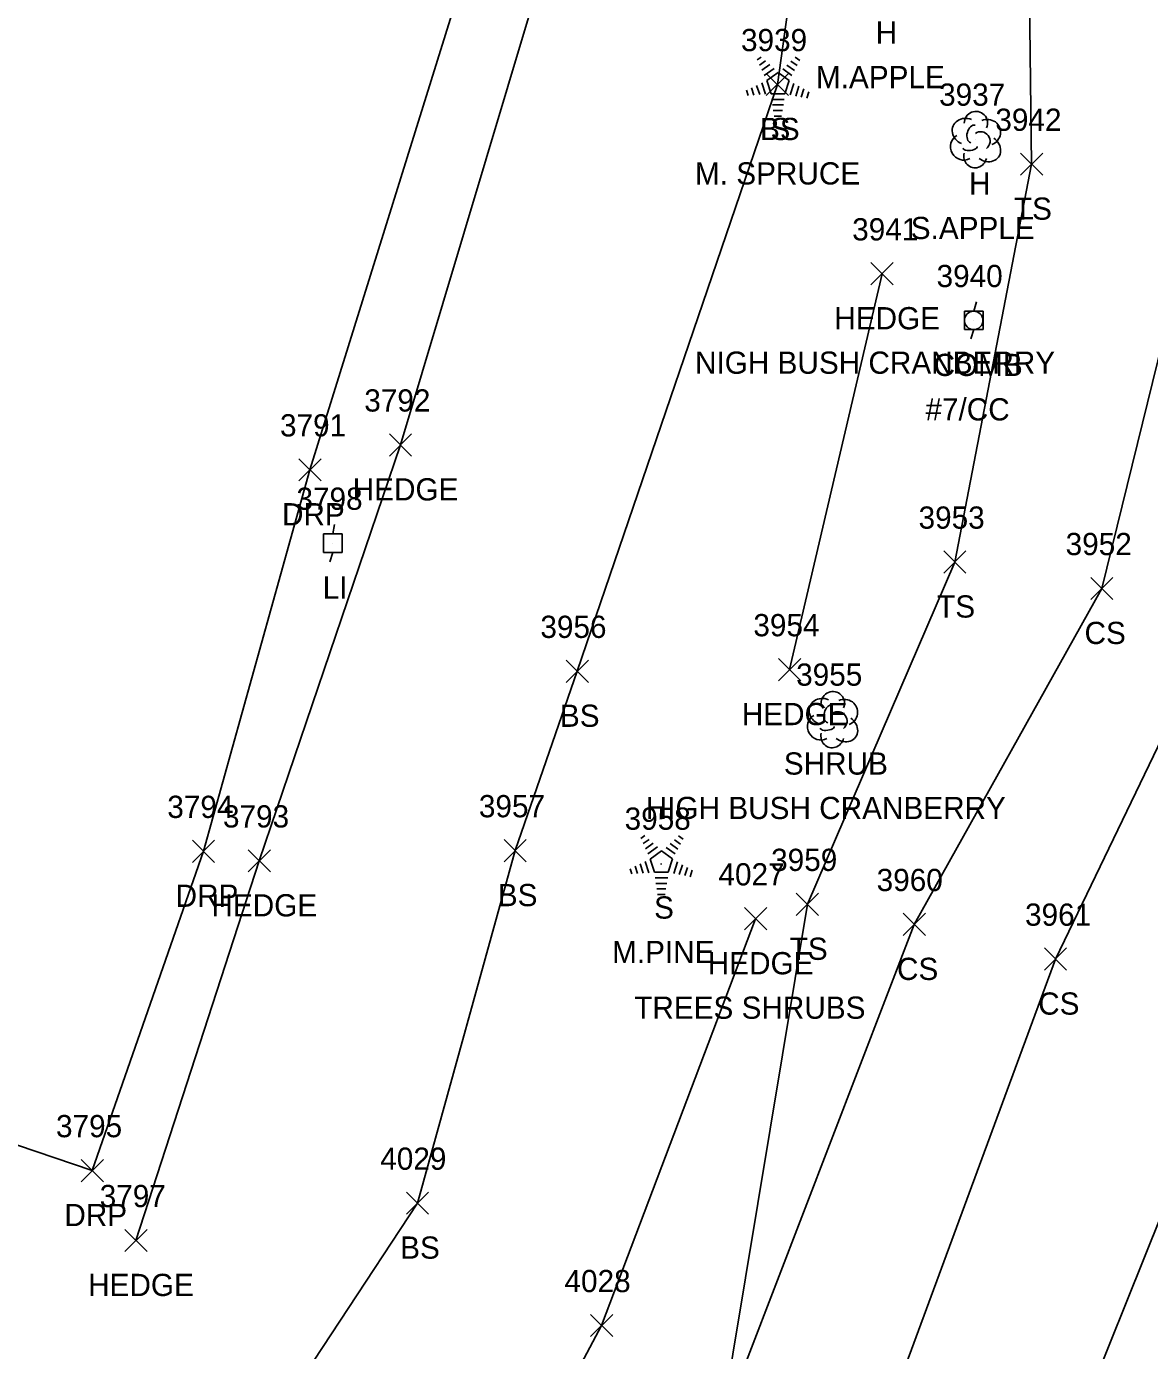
# Model space of a CAD drawing. Extents: x 1462089 to 1464015, y 730534 to 736144.
# Drawn here: x 1462642.8 to 1462743.8, y 732128.7 to 732247.8 of the extents above; entities that cross this region are included whole.
import ezdxf

# ---------------------------------------------------------------- set-up
doc = ezdxf.new("R2010")
doc.units = 0
for name, color, linetype in [('L_A', 7, 'Continuous'), ('L_C', 7, 'Continuous'), ('L_I', 7, 'Continuous'), ('L_TIC', 7, 'Continuous'), ('LAHR', 7, 'Continuous'), ('LELB', 7, 'Continuous'), ('LSH', 7, 'Continuous'), ('LTC', 7, 'Continuous'), ('LTD', 7, 'Continuous'), ('R_A', 7, 'Continuous'), ('R_I', 7, 'Continuous'), ('R_TIC', 7, 'Continuous'), ('RDP', 7, 'Continuous'), ('U_A', 7, 'Continuous'), ('U_C', 7, 'Continuous'), ('U_I', 7, 'Continuous'), ('ULP', 7, 'Continuous'), ('UP', 7, 'Continuous')]:
    doc.layers.add(name, color=color, linetype=linetype)

msp = doc.modelspace()

# ---------------------------------------------------------------- linework, layer by layer
at = {"layer": 'L_TIC'}
for points in [[(1462709.31, 732241.62), (1462711.31, 732243.62)], [(1462711.31, 732241.62), (1462709.31, 732243.62)], [(1462732.18, 732234.45), (1462734.18, 732236.45)], [(1462734.18, 732234.45), (1462732.18, 732236.45)], [(1462718.73, 732224.59), (1462720.73, 732226.59)], [(1462720.73, 732224.59), (1462718.73, 732226.59)], [(1462675.41, 732209.19), (1462677.41, 732211.19)], [(1462677.41, 732209.19), (1462675.41, 732211.19)], [(1462725.27, 732198.65), (1462727.27, 732200.65)], [(1462727.27, 732198.65), (1462725.27, 732200.65)], [(1462738.5, 732196.27), (1462740.5, 732198.27)], [(1462740.5, 732196.27), (1462738.5, 732198.27)], [(1462691.31, 732188.82), (1462693.31, 732190.82)], [(1462693.31, 732188.82), (1462691.31, 732190.82)], [(1462710.41, 732188.97), (1462712.41, 732190.97)], [(1462712.41, 732188.97), (1462710.41, 732190.97)], [(1462685.72, 732172.68), (1462687.72, 732174.68)], [(1462687.72, 732172.68), (1462685.72, 732174.68)], [(1462662.7, 732171.76), (1462664.7, 732173.76)], [(1462664.7, 732171.76), (1462662.7, 732173.76)], [(1462712.01, 732167.85), (1462714.01, 732169.85)], [(1462714.01, 732167.85), (1462712.01, 732169.85)], [(1462707.35, 732166.55), (1462709.35, 732168.55)], [(1462709.35, 732166.55), (1462707.35, 732168.55)], [(1462721.63, 732166.04), (1462723.63, 732168.04)], [(1462723.63, 732166.04), (1462721.63, 732168.04)], [(1462734.33, 732162.92), (1462736.33, 732164.92)], [(1462736.33, 732162.92), (1462734.33, 732164.92)], [(1462676.94, 732140.96), (1462678.94, 732142.96)], [(1462678.94, 732140.96), (1462676.94, 732142.96)], [(1462651.61, 732137.6), (1462653.61, 732139.6)], [(1462653.61, 732137.6), (1462651.61, 732139.6)], [(1462693.5, 732129.95), (1462695.5, 732131.95)], [(1462695.5, 732129.95), (1462693.5, 732131.95)]]:
    msp.add_lwpolyline(points, dxfattribs=at)
at = {"layer": 'LAHR'}
for points in [[(1462711.9, 732332.96), (1462701.25, 732294.45), (1462689.87, 732255.19), (1462676.41, 732210.19), (1462663.7, 732172.76), (1462652.61, 732138.6)], [(1462719.73, 732225.59), (1462711.41, 732189.97)], [(1462708.35, 732167.55), (1462694.5, 732130.95), (1462673.53, 732091.43)]]:
    msp.add_lwpolyline(points, dxfattribs=at)
at = {"layer": 'LELB'}
for points in [[(1462595.72, 732406.28), (1462619.4, 732406.7), (1462642.47, 732399.16), (1462667.34, 732396.48), (1462684.1, 732390.5), (1462719.43, 732377.7), (1462729.06, 732369.99), (1462742.49, 732352.09), (1462751.14, 732333.71), (1462745.11, 732312.38), (1462751.49, 732301.01), (1462756.6, 732270.55), (1462749.08, 732236.3), (1462739.5, 732197.27), (1462722.63, 732167.04), (1462705.2, 732121.69), (1462689.78, 732084.32), (1462690.84, 732066.26), (1462684.58, 732060.84), (1462690.56, 732032.44), (1462672.45, 732001.12)], [(1462595.49, 732394.4), (1462623, 732385.17), (1462636.84, 732381.52), (1462672.03, 732371.2), (1462706.82, 732361.15), (1462711.25, 732349.44), (1462721.33, 732335.65), (1462721.89, 732310.66), (1462718.57, 732295.73), (1462712.45, 732257.97), (1462710.31, 732242.62), (1462692.31, 732189.82), (1462686.72, 732173.68), (1462677.94, 732141.96), (1462663.97, 732120.71), (1462649.85, 732114.28)], [(1462771.34, 732370.93), (1462788.66, 732351.07), (1462799.07, 732328.54), (1462799.45, 732312.22), (1462793.43, 732294.03), (1462783.04, 732263.92), (1462772.71, 732229.46), (1462765.32, 732191.27), (1462752.68, 732160.4), (1462737.05, 732121.41), (1462720.38, 732070.54)], [(1462767.14, 732265.98), (1462756.64, 732233.77), (1462750.55, 732195.53), (1462735.33, 732163.92), (1462718.25, 732117.57), (1462704.07, 732078.38), (1462702.9, 732059.56), (1462704.25, 732052.77), (1462706.69, 732013.72), (1462698.3, 731996.47), (1462698.4, 731977.76), (1462688.47, 731989.05), (1462672.45, 732001.12), (1462653.69, 732006.74), (1462640.58, 732015.14), (1462615.76, 732028.36), (1462597.06, 732039.34), (1462574.7, 732044.02), (1462549.99, 732062.33), (1462528.92, 732079.24)], [(1462732.85, 732262.78), (1462733.18, 732235.45), (1462726.27, 732199.65), (1462713.01, 732168.85), (1462705.2, 732121.69)]]:
    msp.add_lwpolyline(points, dxfattribs=at)
at = {"layer": 'LSH'}
msp.add_line((1462715.26, 732185.52), (1462715.26, 732185.52), dxfattribs=at)
msp.add_line((1462715.26, 732185.52), (1462715.26, 732185.52), dxfattribs=at)
msp.add_arc((1462715.3, 732186.95), 1.05, 335.5272, 180.9563, dxfattribs=at)
for centre, major_axis, ratio, start_param, end_param in [((1462714.46, 732186.18), (1.21, -0.51), 0.895232, 1.570796, 4.712389), ((1462716.3, 732186.1), (-1.14, -0.48), 0.949671, 1.570796, 4.712389), ((1462715.05, 732185.98), (-0.208, -0.792), 0.645439, 3.141593, 6.283185), ((1462715.76, 732185.35), (-0.5, 0.667), 0.989748, 3.141593, 6.283185), ((1462714.17, 732184.81), (0.58, -1.04), 0.959034, 3.141593, 6.283185), ((1462714.8, 732184.77), (-0.625, -0.083), 0.423636, 0, 3.141593), ((1462716.26, 732184.68), (-1.09, 0.79), 0.841452, 1.570796, 4.712389), ((1462715.26, 732184.02), (0.26, 1.06), 0.942809, 1.570796, 4.712389)]:
    msp.add_ellipse(centre, major_axis=major_axis, ratio=ratio, start_param=start_param, end_param=end_param, dxfattribs=at)
at = {"layer": 'LTC'}
for p, q in [((1462708.5, 732244.83), (1462708.86, 732245.09)), ((1462708.71, 732244.36), (1462709.24, 732244.75)), ((1462708.92, 732243.9), (1462709.62, 732244.41)), ((1462711.53, 732244.72), (1462712.08, 732244.32)), ((1462711.9, 732245.07), (1462712.32, 732244.77)), ((1462709.13, 732243.43), (1462710.01, 732244.07)), ((1462709.35, 732242.98), (1462710.37, 732243.71)), ((1462710.37, 732243.71), (1462711.36, 732242.99)), ((1462710.79, 732244.02), (1462711.6, 732243.44)), ((1462711.16, 732244.37), (1462711.84, 732243.88)), ((1462707.53, 732242.11), (1462707.69, 732241.64)), ((1462707.99, 732242.33), (1462708.2, 732241.67)), ((1462708.44, 732242.54), (1462708.72, 732241.71)), ((1462708.9, 732242.76), (1462709.23, 732241.74)), ((1462709.35, 732242.98), (1462709.74, 732241.78)), ((1462711.36, 732242.99), (1462710.97, 732241.78)), ((1462711.8, 732242.72), (1462711.46, 732241.68)), ((1462712.24, 732242.47), (1462711.96, 732241.58)), ((1462712.69, 732242.22), (1462712.45, 732241.49)), ((1462710.97, 732241.78), (1462709.74, 732241.78)), ((1462710.93, 732241.28), (1462709.79, 732241.28)), ((1462713.13, 732241.97), (1462712.95, 732241.39)), ((1462710.85, 732240.78), (1462709.86, 732240.78)), ((1462710.77, 732240.28), (1462709.93, 732240.28)), ((1462710.68, 732239.78), (1462710.01, 732239.78)), ((1462698.03, 732174.77), (1462698.38, 732175.03)), ((1462698.24, 732174.31), (1462698.77, 732174.69)), ((1462698.45, 732173.84), (1462699.15, 732174.35)), ((1462700.68, 732174.32), (1462701.36, 732173.82)), ((1462701.05, 732174.66), (1462701.6, 732174.27)), ((1462701.43, 732175.01), (1462701.84, 732174.71)), ((1462698.66, 732173.38), (1462699.53, 732174.01)), ((1462698.88, 732172.92), (1462699.89, 732173.66)), ((1462698.88, 732172.92), (1462699.27, 732171.73)), ((1462699.89, 732173.66), (1462700.89, 732172.93)), ((1462700.31, 732173.97), (1462701.12, 732173.38)), ((1462700.89, 732172.93), (1462700.5, 732171.73)), ((1462697.06, 732172.05), (1462697.21, 732171.58)), ((1462697.51, 732172.27), (1462697.73, 732171.62)), ((1462697.97, 732172.49), (1462698.24, 732171.65)), ((1462698.43, 732172.7), (1462698.76, 732171.68)), ((1462700.5, 732171.73), (1462699.27, 732171.73)), ((1462701.33, 732172.66), (1462700.99, 732171.62)), ((1462701.77, 732172.41), (1462701.48, 732171.52)), ((1462702.22, 732172.16), (1462701.98, 732171.43)), ((1462702.66, 732171.91), (1462702.47, 732171.33)), ((1462700.46, 732171.23), (1462699.31, 732171.23)), ((1462700.38, 732170.73), (1462699.39, 732170.73)), ((1462700.29, 732170.23), (1462699.46, 732170.23)), ((1462700.21, 732169.73), (1462699.53, 732169.73))]:
    msp.add_line(p, q, dxfattribs=at)
at = {"layer": 'LTD'}
msp.add_line((1462728.12, 732237.71), (1462728.12, 732237.71), dxfattribs=at)
msp.add_line((1462728.12, 732237.71), (1462728.12, 732237.71), dxfattribs=at)
msp.add_arc((1462728.17, 732239.15), 1.05, 335.5272, 180.9563, dxfattribs=at)
for centre, major_axis, ratio, start_param, end_param in [((1462727.33, 732238.38), (1.21, -0.51), 0.895232, 1.570796, 4.712389), ((1462729.16, 732238.29), (-1.14, -0.48), 0.949671, 1.570796, 4.712389), ((1462727.91, 732238.17), (-0.208, -0.792), 0.645439, 3.141593, 6.283185), ((1462728.62, 732237.54), (-0.5, 0.667), 0.989748, 3.141593, 6.283185), ((1462727.04, 732237), (0.58, -1.04), 0.959034, 3.141593, 6.283185), ((1462729.12, 732236.88), (-1.09, 0.79), 0.841452, 1.570796, 4.712389), ((1462728.12, 732236.21), (0.26, 1.06), 0.942809, 1.570796, 4.712389), ((1462727.66, 732236.96), (-0.625, -0.083), 0.423636, 0, 3.141593)]:
    msp.add_ellipse(centre, major_axis=major_axis, ratio=ratio, start_param=start_param, end_param=end_param, dxfattribs=at)
at = {"layer": 'R_TIC'}
for points in [[(1462667.26, 732206.95), (1462669.26, 732208.95)], [(1462669.26, 732206.95), (1462667.26, 732208.95)], [(1462657.69, 732172.62), (1462659.69, 732174.62)], [(1462659.69, 732172.62), (1462657.69, 732174.62)], [(1462647.68, 732143.89), (1462649.68, 732145.89)], [(1462649.68, 732143.89), (1462647.68, 732145.89)]]:
    msp.add_lwpolyline(points, dxfattribs=at)
at = {"layer": 'RDP'}
msp.add_lwpolyline([(1462691.33, 732352.48), (1462686.31, 732335.34), (1462704.51, 732329.27), (1462694.48, 732294.93), (1462683.18, 732255.91), (1462668.26, 732207.95), (1462658.69, 732173.62), (1462648.68, 732144.89), (1462633.63, 732149.99)], dxfattribs=at)
at = {"layer": 'ULP'}
for p, q in [((1462670.48, 732203.02), (1462670.31, 732202.18)), ((1462669.48, 732200.52), (1462669.48, 732202.18)), ((1462669.48, 732202.18), (1462671.15, 732202.18)), ((1462671.15, 732202.18), (1462671.15, 732200.52)), ((1462671.15, 732200.52), (1462669.48, 732200.52)), ((1462670.06, 732199.68), (1462670.31, 732200.52)), ((1462670.31, 732201.35), (1462670.31, 732201.35))]:
    msp.add_line(p, q, dxfattribs=at)
at = {"layer": 'UP'}
for p, q in [((1462728.22, 732223.06), (1462727.97, 732222.23)), ((1462727.14, 732220.56), (1462727.14, 732222.23)), ((1462727.14, 732222.23), (1462728.81, 732222.23)), ((1462728.81, 732222.23), (1462728.81, 732220.56)), ((1462728.81, 732220.56), (1462727.14, 732220.56)), ((1462727.72, 732219.73), (1462727.97, 732220.56)), ((1462727.97, 732221.39), (1462727.97, 732221.39))]:
    msp.add_line(p, q, dxfattribs=at)
msp.add_circle((1462727.97, 732221.39), 0.833, dxfattribs=at)

# ---------------------------------------------------------------- texts
at = {"layer": 'L_A'}
for s, p in [('H', (1462719.15, 732246.29)), ('BS', (1462708.75, 732237.62)), ('S', (1462709.69, 732237.62)), ('H', (1462727.55, 732232.71)), ('TS', (1462731.59, 732230.45)), ('HEDGE', (1462715.43, 732220.59)), ('HEDGE', (1462672.11, 732205.19)), ('TS', (1462724.68, 732194.65)), ('CS', (1462737.94, 732192.27)), ('BS', (1462690.75, 732184.82)), ('HEDGE', (1462707.11, 732184.97)), ('SHRUB', (1462710.89, 732180.52)), ('BS', (1462685.16, 732168.68)), ('HEDGE', (1462659.4, 732167.76)), ('S', (1462699.22, 732167.56)), ('TS', (1462711.42, 732163.85)), ('HEDGE', (1462704.05, 732162.55)), ('CS', (1462721.07, 732162.04)), ('CS', (1462733.77, 732158.92)), ('BS', (1462676.38, 732136.96)), ('HEDGE', (1462648.31, 732133.6))]:
    msp.add_text(s, height=2, dxfattribs=at).set_placement(p)
at = {"layer": 'L_C'}
for s, p in [('M.APPLE', (1462713.78, 732242.29)), ('M. SPRUCE', (1462702.9, 732233.62)), ('S.APPLE', (1462722.31, 732228.71)), ('NIGH BUSH CRANBERRY', (1462702.9, 732216.59)), ('HIGH BUSH CRANBERRY', (1462698.47, 732176.52)), ('M.PINE', (1462695.44, 732163.56)), ('TREES SHRUBS', (1462697.43, 732158.55))]:
    msp.add_text(s, height=2, dxfattribs=at).set_placement(p)
at = {"layer": 'L_I'}
for s, p in [('3939', (1462707.04, 732245.62)), ('3939', (1462707.04, 732245.62)), ('3937', (1462724.86, 732240.71)), ('3942', (1462729.92, 732238.45)), ('3941', (1462717.04, 732228.59)), ('3792', (1462673.15, 732213.19)), ('3953', (1462723.01, 732202.65)), ('3952', (1462736.24, 732200.27)), ('3956', (1462688.99, 732192.82)), ('3954', (1462708.15, 732192.97)), ('3955', (1462712, 732188.52)), ('3793', (1462660.44, 732175.76)), ('3957', (1462683.46, 732176.68)), ('3958', (1462696.57, 732175.56)), ('3959', (1462709.75, 732171.85)), ('4027', (1462705.01, 732170.55)), ('3960', (1462719.24, 732170.04)), ('3961', (1462732.59, 732166.92)), ('4029', (1462674.59, 732144.96)), ('3797', (1462649.35, 732141.6)), ('4028', (1462691.16, 732133.95))]:
    msp.add_text(s, height=2, dxfattribs=at).set_placement(p)
at = {"layer": 'LTC'}
for p in [(1462710.25, 732242.73), (1462699.77, 732172.67)]:
    msp.add_text('.', height=1.04, rotation=270, dxfattribs=at).set_placement(p)
at = {"layer": 'R_A'}
for p in [(1462665.75, 732202.95), (1462656.18, 732168.62), (1462646.17, 732139.89)]:
    msp.add_text('DRP', height=2, dxfattribs=at).set_placement(p)
at = {"layer": 'R_I'}
for s, p in [('3791', (1462665.57, 732210.95)), ('3794', (1462655.43, 732176.62)), ('3795', (1462645.42, 732147.89))]:
    msp.add_text(s, height=2, dxfattribs=at).set_placement(p)
at = {"layer": 'U_A'}
for s, p in [('COMB', (1462724.36, 732216.39)), ('LI', (1462669.41, 732196.35))]:
    msp.add_text(s, height=2, dxfattribs=at).set_placement(p)
at = {"layer": 'U_C'}
msp.add_text('#7/CC', height=2, dxfattribs=at).set_placement((1462723.63, 732212.39))
at = {"layer": 'U_I'}
for s, p in [('3940', (1462724.63, 732224.39)), ('3798', (1462667.05, 732204.35))]:
    msp.add_text(s, height=2, dxfattribs=at).set_placement(p)

doc.saveas('drawing.dxf')
